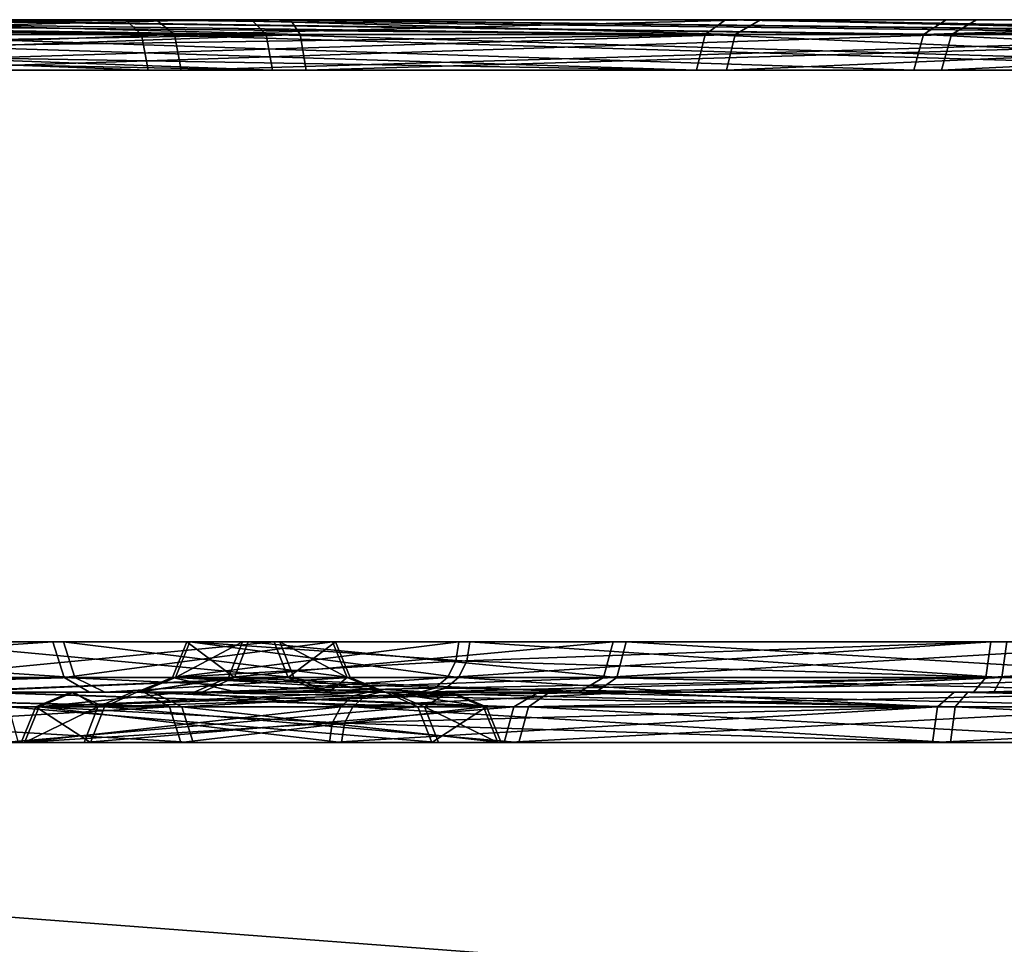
# Model space of a CAD drawing. Header units: millimetres. Extents: x -150 to 150, y -85 to 1149.
# Tile 269 of 656: x -81.187 to -80.602, y 1008.85 to 1009.4. Entities that reach past the tile are written whole.
import ezdxf

# ---------------------------------------------------------------- set-up
doc = ezdxf.new("R2010")
doc.units = ezdxf.units.MM
doc.header["$LTSCALE"] = 21.359881
for name, color, linetype in [('3257', 7, 'CONTINUOUS'), ('3258', 7, 'CONTINUOUS'), ('3259', 7, 'CONTINUOUS'), ('3260', 7, 'CONTINUOUS'), ('3261', 7, 'CONTINUOUS'), ('3262', 7, 'CONTINUOUS'), ('3263', 7, 'CONTINUOUS'), ('3264', 7, 'CONTINUOUS'), ('3273', 7, 'CONTINUOUS'), ('3274', 7, 'CONTINUOUS'), ('3275', 7, 'CONTINUOUS'), ('3276', 7, 'CONTINUOUS'), ('3298', 7, 'CONTINUOUS'), ('3299', 7, 'CONTINUOUS'), ('3300', 7, 'CONTINUOUS'), ('3301', 7, 'CONTINUOUS'), ('3302', 7, 'CONTINUOUS'), ('3303', 7, 'CONTINUOUS'), ('3304', 7, 'CONTINUOUS'), ('3305', 7, 'CONTINUOUS'), ('3314', 7, 'CONTINUOUS'), ('3315', 7, 'CONTINUOUS'), ('3316', 7, 'CONTINUOUS'), ('3317', 7, 'CONTINUOUS'), ('7892', 7, 'CONTINUOUS'), ('7893', 7, 'CONTINUOUS'), ('7896', 7, 'CONTINUOUS'), ('7897', 7, 'CONTINUOUS'), ('7908', 7, 'CONTINUOUS'), ('7909', 7, 'CONTINUOUS'), ('7933', 7, 'CONTINUOUS'), ('7934', 7, 'CONTINUOUS'), ('7937', 7, 'CONTINUOUS'), ('7938', 7, 'CONTINUOUS'), ('7949', 7, 'CONTINUOUS'), ('7950', 7, 'CONTINUOUS'), ('9023', 7, 'CONTINUOUS'), ('9025', 7, 'CONTINUOUS')]:
    doc.layers.add(name, color=color, linetype=linetype)

msp = doc.modelspace()

# ---------------------------------------------------------------- linework, layer by layer
at = {"layer": '3257', "linetype": 'CONTINUOUS'}
for points in [[(-80.99646, 1008.99121, 204.78085), (-81.00147, 1008.98148, 204.785), (-81.18651, 1008.97, 204.38645), (-80.99646, 1008.99121, 204.78085)], [(-81.17784, 1008.99121, 204.38498), (-80.99646, 1008.99121, 204.78085), (-81.18651, 1008.97, 204.38645), (-81.17784, 1008.99121, 204.38498)], [(-81.14523, 1008.97, 203.9484), (-81.17784, 1008.99121, 204.38498), (-81.18651, 1008.97, 204.38645), (-81.14523, 1008.97, 203.9484)], [(-81.13699, 1008.99121, 203.95146), (-81.17784, 1008.99121, 204.38498), (-81.14523, 1008.97, 203.9484), (-81.13699, 1008.99121, 203.95146)], [(-80.89046, 1008.97, 203.58967), (-81.13699, 1008.99121, 203.95146), (-81.14523, 1008.97, 203.9484), (-80.89046, 1008.97, 203.58967)], [(-80.88485, 1008.99121, 203.59644), (-81.13699, 1008.99121, 203.95146), (-80.89046, 1008.97, 203.58967), (-80.88485, 1008.99121, 203.59644)], [(-80.49046, 1008.97, 203.40639), (-80.88485, 1008.99121, 203.59644), (-80.89046, 1008.97, 203.58967), (-80.49046, 1008.97, 203.40639)], [(-80.48899, 1008.99121, 203.41505), (-80.88485, 1008.99121, 203.59644), (-80.49046, 1008.97, 203.40639), (-80.48899, 1008.99121, 203.41505)], [(-81.00147, 1008.98148, 204.785), (-81.00323, 1008.97, 204.78645), (-81.18651, 1008.97, 204.38645), (-81.00147, 1008.98148, 204.785)]]:
    msp.add_3dface(points, dxfattribs=at)
at = {"layer": '3258', "linetype": 'CONTINUOUS'}
for points in [[(-81.17784, 1008.99121, 204.38498), (-81.13699, 1008.99121, 203.95146), (-81.15698, 1009, 204.3811), (-81.17784, 1008.99121, 204.38498)], [(-80.98012, 1009, 204.76732), (-81.17784, 1008.99121, 204.38498), (-81.15698, 1009, 204.3811), (-80.98012, 1009, 204.76732)], [(-81.17784, 1008.99121, 204.38498), (-80.98012, 1009, 204.76732), (-80.98896, 1008.99772, 204.77464), (-81.17784, 1008.99121, 204.38498)], [(-81.15698, 1009, 204.3811), (-81.13699, 1008.99121, 203.95146), (-81.11769, 1009, 203.96042), (-81.15698, 1009, 204.3811)], [(-81.13699, 1008.99121, 203.95146), (-80.88485, 1008.99121, 203.59644), (-80.87228, 1009, 203.61357), (-81.13699, 1008.99121, 203.95146)], [(-81.11769, 1009, 203.96042), (-81.13699, 1008.99121, 203.95146), (-80.87228, 1009, 203.61357), (-81.11769, 1009, 203.96042)], [(-80.88485, 1008.99121, 203.59644), (-80.48899, 1008.99121, 203.41505), (-80.48716, 1009, 203.43626), (-80.88485, 1008.99121, 203.59644)], [(-80.87228, 1009, 203.61357), (-80.88485, 1008.99121, 203.59644), (-80.48716, 1009, 203.43626), (-80.87228, 1009, 203.61357)], [(-80.99646, 1008.99121, 204.78085), (-81.17784, 1008.99121, 204.38498), (-80.98896, 1008.99772, 204.77464), (-80.99646, 1008.99121, 204.78085)]]:
    msp.add_3dface(points, dxfattribs=at)
at = {"layer": '3259', "linetype": 'CONTINUOUS'}
for points in [[(-81.00323, 1008.97, 204.78645), (-81.00147, 1008.98148, 204.785), (-80.64144, 1008.99121, 205.03299), (-81.00323, 1008.97, 204.78645)], [(-81.00323, 1008.97, 204.78645), (-80.64144, 1008.99121, 205.03299), (-80.6445, 1008.97, 205.04122), (-81.00323, 1008.97, 204.78645)], [(-81.00147, 1008.98148, 204.785), (-80.99646, 1008.99121, 204.78085), (-80.64144, 1008.99121, 205.03299), (-81.00147, 1008.98148, 204.785)], [(-80.64144, 1008.99121, 205.03299), (-80.20791, 1008.99121, 205.07384), (-80.6445, 1008.97, 205.04122), (-80.64144, 1008.99121, 205.03299)], [(-80.6445, 1008.97, 205.04122), (-80.20791, 1008.99121, 205.07384), (-80.20645, 1008.97, 205.0825), (-80.6445, 1008.97, 205.04122)]]:
    msp.add_3dface(points, dxfattribs=at)
at = {"layer": '3260', "linetype": 'CONTINUOUS'}
for points in [[(-80.99646, 1008.99121, 204.78085), (-80.98896, 1008.99772, 204.77464), (-80.82214, 1009, 204.91378), (-80.99646, 1008.99121, 204.78085)], [(-80.64144, 1008.99121, 205.03299), (-80.99646, 1008.99121, 204.78085), (-80.82214, 1009, 204.91378), (-80.64144, 1008.99121, 205.03299)], [(-80.98896, 1008.99772, 204.77464), (-80.98012, 1009, 204.76732), (-80.82214, 1009, 204.91378), (-80.98896, 1008.99772, 204.77464)], [(-80.63148, 1009, 205.01405), (-80.64144, 1008.99121, 205.03299), (-80.82214, 1009, 204.91378), (-80.63148, 1009, 205.01405)], [(-80.20791, 1008.99121, 205.07384), (-80.64144, 1008.99121, 205.03299), (-80.63148, 1009, 205.01405), (-80.20791, 1008.99121, 205.07384)], [(-80.20974, 1009, 205.05263), (-80.20791, 1008.99121, 205.07384), (-80.63148, 1009, 205.01405), (-80.20974, 1009, 205.05263)]]:
    msp.add_3dface(points, dxfattribs=at)
at = {"layer": '3261', "linetype": 'CONTINUOUS'}
for points in [[(-81.09657, 1009.00879, 204.37121), (-81.05973, 1009.00879, 203.98017), (-81.08791, 1009.03, 204.36974), (-81.09657, 1009.00879, 204.37121)], [(-80.92795, 1009.01852, 204.72414), (-81.09657, 1009.00879, 204.37121), (-80.92619, 1009.03, 204.72269), (-80.92795, 1009.01852, 204.72414)], [(-80.92619, 1009.03, 204.72269), (-81.09657, 1009.00879, 204.37121), (-81.08791, 1009.03, 204.36974), (-80.92619, 1009.03, 204.72269)], [(-81.08791, 1009.03, 204.36974), (-81.05973, 1009.00879, 203.98017), (-81.05149, 1009.03, 203.98323), (-81.08791, 1009.03, 204.36974)], [(-81.05973, 1009.00879, 203.98017), (-80.8323, 1009.00879, 203.65993), (-81.05149, 1009.03, 203.98323), (-81.05973, 1009.00879, 203.98017)], [(-81.05149, 1009.03, 203.98323), (-80.8323, 1009.00879, 203.65993), (-80.82669, 1009.03, 203.6667), (-81.05149, 1009.03, 203.98323)], [(-80.8323, 1009.00879, 203.65993), (-80.47522, 1009.00879, 203.49632), (-80.82669, 1009.03, 203.6667), (-80.8323, 1009.00879, 203.65993)], [(-80.82669, 1009.03, 203.6667), (-80.47522, 1009.00879, 203.49632), (-80.47375, 1009.03, 203.50499), (-80.82669, 1009.03, 203.6667)], [(-80.93296, 1009.00879, 204.72829), (-81.09657, 1009.00879, 204.37121), (-80.92795, 1009.01852, 204.72414), (-80.93296, 1009.00879, 204.72829)]]:
    msp.add_3dface(points, dxfattribs=at)
at = {"layer": '3262', "linetype": 'CONTINUOUS'}
for points in [[(-81.05973, 1009.00879, 203.98017), (-81.09657, 1009.00879, 204.37121), (-81.1179, 1009, 204.37232), (-81.05973, 1009.00879, 203.98017)], [(-81.07889, 1009, 203.97083), (-81.05973, 1009.00879, 203.98017), (-81.1179, 1009, 204.37232), (-81.07889, 1009, 203.97083)], [(-81.1179, 1009, 204.37232), (-81.09657, 1009.00879, 204.37121), (-81.058, 1009, 204.56839), (-81.1179, 1009, 204.37232)], [(-81.09657, 1009.00879, 204.37121), (-80.93296, 1009.00879, 204.72829), (-81.058, 1009, 204.56839), (-81.09657, 1009.00879, 204.37121)], [(-80.8323, 1009.00879, 203.65993), (-81.05973, 1009.00879, 203.98017), (-81.07889, 1009, 203.97083), (-80.8323, 1009.00879, 203.65993)], [(-80.8448, 1009, 203.64275), (-80.8323, 1009.00879, 203.65993), (-81.07889, 1009, 203.97083), (-80.8448, 1009, 203.64275)], [(-81.058, 1009, 204.56839), (-80.93296, 1009.00879, 204.72829), (-80.94046, 1009.00228, 204.73449), (-81.058, 1009, 204.56839)], [(-80.47522, 1009.00879, 203.49632), (-80.8323, 1009.00879, 203.65993), (-80.8448, 1009, 203.64275), (-80.47522, 1009.00879, 203.49632)], [(-80.47738, 1009, 203.47517), (-80.47522, 1009.00879, 203.49632), (-80.8448, 1009, 203.64275), (-80.47738, 1009, 203.47517)], [(-80.9493, 1009, 204.74182), (-81.058, 1009, 204.56839), (-80.94046, 1009.00228, 204.73449), (-80.9493, 1009, 204.74182)]]:
    msp.add_3dface(points, dxfattribs=at)
at = {"layer": '3263', "linetype": 'CONTINUOUS'}
for points in [[(-80.93296, 1009.00879, 204.72829), (-80.92795, 1009.01852, 204.72414), (-80.60967, 1009.03, 204.94748), (-80.93296, 1009.00879, 204.72829)], [(-80.61273, 1009.00879, 204.95572), (-80.93296, 1009.00879, 204.72829), (-80.60967, 1009.03, 204.94748), (-80.61273, 1009.00879, 204.95572)], [(-80.92795, 1009.01852, 204.72414), (-80.92619, 1009.03, 204.72269), (-80.60967, 1009.03, 204.94748), (-80.92795, 1009.01852, 204.72414)], [(-80.22169, 1009.00879, 204.99257), (-80.61273, 1009.00879, 204.95572), (-80.22315, 1009.03, 204.9839), (-80.22169, 1009.00879, 204.99257)], [(-80.22315, 1009.03, 204.9839), (-80.61273, 1009.00879, 204.95572), (-80.60967, 1009.03, 204.94748), (-80.22315, 1009.03, 204.9839)]]:
    msp.add_3dface(points, dxfattribs=at)
at = {"layer": '3264', "linetype": 'CONTINUOUS'}
for points in [[(-80.9493, 1009, 204.74182), (-80.94046, 1009.00228, 204.73449), (-80.61273, 1009.00879, 204.95572), (-80.9493, 1009, 204.74182)], [(-80.9493, 1009, 204.74182), (-80.61273, 1009.00879, 204.95572), (-80.61997, 1009, 204.97566), (-80.9493, 1009, 204.74182)], [(-80.94046, 1009.00228, 204.73449), (-80.93296, 1009.00879, 204.72829), (-80.61273, 1009.00879, 204.95572), (-80.94046, 1009.00228, 204.73449)], [(-80.61273, 1009.00879, 204.95572), (-80.22169, 1009.00879, 204.99257), (-80.61997, 1009, 204.97566), (-80.61273, 1009.00879, 204.95572)], [(-80.61997, 1009, 204.97566), (-80.22169, 1009.00879, 204.99257), (-80.21952, 1009, 205.01371), (-80.61997, 1009, 204.97566)]]:
    msp.add_3dface(points, dxfattribs=at)
at = {"layer": '3273', "linetype": 'CONTINUOUS'}
for points in [[(-81.664, 1009.39121, 203.23405), (-81.09533, 1009.39121, 202.76331), (-81.65703, 1009.37, 203.2394), (-81.664, 1009.39121, 203.23405)], [(-81.65703, 1009.37, 203.2394), (-81.09533, 1009.39121, 202.76331), (-81.09137, 1009.37, 202.77116), (-81.65703, 1009.37, 203.2394)], [(-81.09533, 1009.39121, 202.76331), (-80.37872, 1009.39121, 202.58593), (-81.09137, 1009.37, 202.77116), (-81.09533, 1009.39121, 202.76331)], [(-81.09137, 1009.37, 202.77116), (-80.37872, 1009.39121, 202.58593), (-80.37856, 1009.37, 202.59472), (-81.09137, 1009.37, 202.77116)]]:
    msp.add_3dface(points, dxfattribs=at)
at = {"layer": '3274', "linetype": 'CONTINUOUS'}
for points in [[(-81.1062, 1009.4, 202.74504), (-81.664, 1009.39121, 203.23405), (-81.68115, 1009.4, 203.22155), (-81.1062, 1009.4, 202.74504)], [(-81.09533, 1009.39121, 202.76331), (-81.664, 1009.39121, 203.23405), (-81.1062, 1009.4, 202.74504), (-81.09533, 1009.39121, 202.76331)], [(-80.75283, 1009.4, 202.61384), (-81.09533, 1009.39121, 202.76331), (-81.1062, 1009.4, 202.74504), (-80.75283, 1009.4, 202.61384)], [(-80.37872, 1009.39121, 202.58593), (-81.09533, 1009.39121, 202.76331), (-80.75283, 1009.4, 202.61384), (-80.37872, 1009.39121, 202.58593)], [(-80.37838, 1009.4, 202.56471), (-80.37872, 1009.39121, 202.58593), (-80.75283, 1009.4, 202.61384), (-80.37838, 1009.4, 202.56471)]]:
    msp.add_3dface(points, dxfattribs=at)
at = {"layer": '3275', "linetype": 'CONTINUOUS'}
for points in [[(-81.62625, 1009.39121, 205.30218), (-81.62124, 1009.38148, 205.29803), (-81.03711, 1009.37, 205.74386), (-81.62625, 1009.39121, 205.30218)], [(-81.04078, 1009.39121, 205.75185), (-81.62625, 1009.39121, 205.30218), (-81.03711, 1009.37, 205.74386), (-81.04078, 1009.39121, 205.75185)], [(-80.31818, 1009.39121, 205.90296), (-81.04078, 1009.39121, 205.75185), (-80.31834, 1009.37, 205.89417), (-80.31818, 1009.39121, 205.90296)], [(-80.31834, 1009.37, 205.89417), (-81.04078, 1009.39121, 205.75185), (-81.03711, 1009.37, 205.74386), (-80.31834, 1009.37, 205.89417)], [(-81.62124, 1009.38148, 205.29803), (-81.61948, 1009.37, 205.29658), (-81.03711, 1009.37, 205.74386), (-81.62124, 1009.38148, 205.29803)]]:
    msp.add_3dface(points, dxfattribs=at)
at = {"layer": '3276', "linetype": 'CONTINUOUS'}
for points in [[(-81.64259, 1009.4, 205.3157), (-81.63375, 1009.39772, 205.30838), (-81.04078, 1009.39121, 205.75185), (-81.64259, 1009.4, 205.3157)], [(-81.64259, 1009.4, 205.3157), (-81.04078, 1009.39121, 205.75185), (-81.04962, 1009.4, 205.77113), (-81.64259, 1009.4, 205.3157)], [(-81.63375, 1009.39772, 205.30838), (-81.62625, 1009.39121, 205.30218), (-81.04078, 1009.39121, 205.75185), (-81.63375, 1009.39772, 205.30838)], [(-81.04078, 1009.39121, 205.75185), (-80.31818, 1009.39121, 205.90296), (-81.04962, 1009.4, 205.77113), (-81.04078, 1009.39121, 205.75185)], [(-81.04962, 1009.4, 205.77113), (-80.31818, 1009.39121, 205.90296), (-80.31852, 1009.4, 205.92418), (-81.04962, 1009.4, 205.77113)]]:
    msp.add_3dface(points, dxfattribs=at)
at = {"layer": '3298', "linetype": 'CONTINUOUS'}
for points in [[(-81.17589, 1008.99121, 395.60395), (-81.14084, 1008.99121, 396.03798), (-81.18453, 1008.97, 395.60236), (-81.17589, 1008.99121, 395.60395)], [(-81.18453, 1008.97, 395.60236), (-81.14084, 1008.99121, 396.03798), (-81.14911, 1008.97, 396.04093), (-81.18453, 1008.97, 395.60236)], [(-80.99592, 1008.97, 395.20485), (-81.17589, 1008.99121, 395.60395), (-81.18453, 1008.97, 395.60236), (-80.99592, 1008.97, 395.20485)], [(-80.98923, 1008.99121, 395.21054), (-81.17589, 1008.99121, 395.60395), (-80.99418, 1008.98148, 395.20633), (-80.98923, 1008.99121, 395.21054)], [(-80.99418, 1008.98148, 395.20633), (-81.17589, 1008.99121, 395.60395), (-80.99592, 1008.97, 395.20485), (-80.99418, 1008.98148, 395.20633)], [(-81.14084, 1008.99121, 396.03798), (-80.89347, 1008.99121, 396.39633), (-81.14911, 1008.97, 396.04093), (-81.14084, 1008.99121, 396.03798)], [(-81.14911, 1008.97, 396.04093), (-80.89347, 1008.99121, 396.39633), (-80.89916, 1008.97, 396.40303), (-81.14911, 1008.97, 396.04093)], [(-80.89347, 1008.99121, 396.39633), (-80.50006, 1008.99121, 396.58299), (-80.89916, 1008.97, 396.40303), (-80.89347, 1008.99121, 396.39633)], [(-80.89916, 1008.97, 396.40303), (-80.50006, 1008.99121, 396.58299), (-80.50164, 1008.97, 396.59164), (-80.89916, 1008.97, 396.40303)]]:
    msp.add_3dface(points, dxfattribs=at)
at = {"layer": '3299', "linetype": 'CONTINUOUS'}
for points in [[(-81.14084, 1008.99121, 396.03798), (-81.17589, 1008.99121, 395.60395), (-81.15551, 1009, 395.61047), (-81.14084, 1008.99121, 396.03798)], [(-81.17589, 1008.99121, 395.60395), (-80.98923, 1008.99121, 395.21054), (-81.08988, 1009, 395.40529), (-81.17589, 1008.99121, 395.60395)], [(-81.15551, 1009, 395.61047), (-81.17589, 1008.99121, 395.60395), (-81.08988, 1009, 395.40529), (-81.15551, 1009, 395.61047)], [(-81.12027, 1009, 396.0325), (-81.14084, 1008.99121, 396.03798), (-81.15551, 1009, 395.61047), (-81.12027, 1009, 396.0325)], [(-80.89347, 1008.99121, 396.39633), (-81.14084, 1008.99121, 396.03798), (-81.12027, 1009, 396.0325), (-80.89347, 1008.99121, 396.39633)], [(-80.87878, 1009, 396.38098), (-80.89347, 1008.99121, 396.39633), (-81.12027, 1009, 396.0325), (-80.87878, 1009, 396.38098)], [(-81.08988, 1009, 395.40529), (-80.98923, 1008.99121, 395.21054), (-80.98182, 1008.99772, 395.21685), (-81.08988, 1009, 395.40529)], [(-80.97307, 1009, 395.22428), (-81.08988, 1009, 395.40529), (-80.98182, 1008.99772, 395.21685), (-80.97307, 1009, 395.22428)], [(-80.50006, 1008.99121, 396.58299), (-80.89347, 1008.99121, 396.39633), (-80.87878, 1009, 396.38098), (-80.50006, 1008.99121, 396.58299)], [(-80.49458, 1009, 396.56243), (-80.50006, 1008.99121, 396.58299), (-80.87878, 1009, 396.38098), (-80.49458, 1009, 396.56243)]]:
    msp.add_3dface(points, dxfattribs=at)
at = {"layer": '3300', "linetype": 'CONTINUOUS'}
for points in [[(-80.98923, 1008.99121, 395.21054), (-80.99418, 1008.98148, 395.20633), (-80.63382, 1008.97, 394.95489), (-80.98923, 1008.99121, 395.21054)], [(-80.63087, 1008.99121, 394.96317), (-80.98923, 1008.99121, 395.21054), (-80.63382, 1008.97, 394.95489), (-80.63087, 1008.99121, 394.96317)], [(-80.19526, 1008.97, 394.91947), (-80.63087, 1008.99121, 394.96317), (-80.63382, 1008.97, 394.95489), (-80.19526, 1008.97, 394.91947)], [(-80.19684, 1008.99121, 394.92812), (-80.63087, 1008.99121, 394.96317), (-80.19526, 1008.97, 394.91947), (-80.19684, 1008.99121, 394.92812)], [(-80.99418, 1008.98148, 395.20633), (-80.99592, 1008.97, 395.20485), (-80.63382, 1008.97, 394.95489), (-80.99418, 1008.98148, 395.20633)]]:
    msp.add_3dface(points, dxfattribs=at)
at = {"layer": '3301', "linetype": 'CONTINUOUS'}
for points in [[(-80.97307, 1009, 395.22428), (-80.98182, 1008.99772, 395.21685), (-80.63087, 1008.99121, 394.96317), (-80.97307, 1009, 395.22428)], [(-80.97307, 1009, 395.22428), (-80.63087, 1008.99121, 394.96317), (-80.62343, 1009, 394.98304), (-80.97307, 1009, 395.22428)], [(-80.63087, 1008.99121, 394.96317), (-80.19684, 1008.99121, 394.92812), (-80.62343, 1009, 394.98304), (-80.63087, 1008.99121, 394.96317)], [(-80.62343, 1009, 394.98304), (-80.19684, 1008.99121, 394.92812), (-80.20232, 1009, 394.94868), (-80.62343, 1009, 394.98304)], [(-80.98182, 1008.99772, 395.21685), (-80.98923, 1008.99121, 395.21054), (-80.63087, 1008.99121, 394.96317), (-80.98182, 1008.99772, 395.21685)]]:
    msp.add_3dface(points, dxfattribs=at)
at = {"layer": '3302', "linetype": 'CONTINUOUS'}
for points in [[(-81.09481, 1009.00879, 395.6188), (-80.92644, 1009.00879, 395.26394), (-81.08617, 1009.03, 395.62039), (-81.09481, 1009.00879, 395.6188)], [(-81.0632, 1009.00879, 396.01031), (-81.09481, 1009.00879, 395.6188), (-81.05492, 1009.03, 396.00736), (-81.0632, 1009.00879, 396.01031)], [(-81.05492, 1009.03, 396.00736), (-81.09481, 1009.00879, 395.6188), (-81.08617, 1009.03, 395.62039), (-81.05492, 1009.03, 396.00736)], [(-80.92149, 1009.01852, 395.26816), (-80.91975, 1009.03, 395.26964), (-81.08617, 1009.03, 395.62039), (-80.92149, 1009.01852, 395.26816)], [(-80.92644, 1009.00879, 395.26394), (-80.92149, 1009.01852, 395.26816), (-81.08617, 1009.03, 395.62039), (-80.92644, 1009.00879, 395.26394)], [(-80.84006, 1009.00879, 396.33355), (-81.0632, 1009.00879, 396.01031), (-80.83437, 1009.03, 396.32685), (-80.84006, 1009.00879, 396.33355)], [(-80.83437, 1009.03, 396.32685), (-81.0632, 1009.00879, 396.01031), (-81.05492, 1009.03, 396.00736), (-80.83437, 1009.03, 396.32685)], [(-80.4852, 1009.00879, 396.50192), (-80.84006, 1009.00879, 396.33355), (-80.48362, 1009.03, 396.49327), (-80.4852, 1009.00879, 396.50192)], [(-80.48362, 1009.03, 396.49327), (-80.84006, 1009.00879, 396.33355), (-80.83437, 1009.03, 396.32685), (-80.48362, 1009.03, 396.49327)]]:
    msp.add_3dface(points, dxfattribs=at)
at = {"layer": '3303', "linetype": 'CONTINUOUS'}
for points in [[(-81.09481, 1009.00879, 395.6188), (-81.0632, 1009.00879, 396.01031), (-81.11571, 1009, 395.61514), (-81.09481, 1009.00879, 395.6188)], [(-80.9426, 1009, 395.2502), (-81.09481, 1009.00879, 395.6188), (-81.11571, 1009, 395.61514), (-80.9426, 1009, 395.2502)], [(-81.11571, 1009, 395.61514), (-81.0632, 1009.00879, 396.01031), (-81.08365, 1009, 396.01611), (-81.11571, 1009, 395.61514)], [(-80.92644, 1009.00879, 395.26394), (-81.09481, 1009.00879, 395.6188), (-80.93386, 1009.00228, 395.25764), (-80.92644, 1009.00879, 395.26394)], [(-81.09481, 1009.00879, 395.6188), (-80.9426, 1009, 395.2502), (-80.93386, 1009.00228, 395.25764), (-81.09481, 1009.00879, 395.6188)], [(-81.08365, 1009, 396.01611), (-81.0632, 1009.00879, 396.01031), (-80.85482, 1009, 396.34885), (-81.08365, 1009, 396.01611)], [(-81.0632, 1009.00879, 396.01031), (-80.84006, 1009.00879, 396.33355), (-80.85482, 1009, 396.34885), (-81.0632, 1009.00879, 396.01031)], [(-80.85482, 1009, 396.34885), (-80.84006, 1009.00879, 396.33355), (-80.49107, 1009, 396.52241), (-80.85482, 1009, 396.34885)], [(-80.84006, 1009.00879, 396.33355), (-80.4852, 1009.00879, 396.50192), (-80.49107, 1009, 396.52241), (-80.84006, 1009.00879, 396.33355)]]:
    msp.add_3dface(points, dxfattribs=at)
at = {"layer": '3304', "linetype": 'CONTINUOUS'}
for points in [[(-80.91975, 1009.03, 395.26964), (-80.92149, 1009.01852, 395.26816), (-80.6032, 1009.00879, 395.04081), (-80.91975, 1009.03, 395.26964)], [(-80.91975, 1009.03, 395.26964), (-80.6032, 1009.00879, 395.04081), (-80.60025, 1009.03, 395.04909), (-80.91975, 1009.03, 395.26964)], [(-80.6032, 1009.00879, 395.04081), (-80.2117, 1009.00879, 395.00919), (-80.60025, 1009.03, 395.04909), (-80.6032, 1009.00879, 395.04081)], [(-80.92149, 1009.01852, 395.26816), (-80.92644, 1009.00879, 395.26394), (-80.6032, 1009.00879, 395.04081), (-80.92149, 1009.01852, 395.26816)]]:
    msp.add_3dface(points, dxfattribs=at)
at = {"layer": '3305', "linetype": 'CONTINUOUS'}
for points in [[(-80.92644, 1009.00879, 395.26394), (-80.93386, 1009.00228, 395.25764), (-80.79069, 1009, 395.11304), (-80.92644, 1009.00879, 395.26394)], [(-80.6032, 1009.00879, 395.04081), (-80.92644, 1009.00879, 395.26394), (-80.79069, 1009, 395.11304), (-80.6032, 1009.00879, 395.04081)], [(-80.608, 1009, 395.02001), (-80.6032, 1009.00879, 395.04081), (-80.79069, 1009, 395.11304), (-80.608, 1009, 395.02001)], [(-80.2117, 1009.00879, 395.00919), (-80.6032, 1009.00879, 395.04081), (-80.608, 1009, 395.02001), (-80.2117, 1009.00879, 395.00919)], [(-80.20584, 1009, 394.9887), (-80.2117, 1009.00879, 395.00919), (-80.608, 1009, 395.02001), (-80.20584, 1009, 394.9887)], [(-80.93386, 1009.00228, 395.25764), (-80.9426, 1009, 395.2502), (-80.79069, 1009, 395.11304), (-80.93386, 1009.00228, 395.25764)]]:
    msp.add_3dface(points, dxfattribs=at)
at = {"layer": '3314', "linetype": 'CONTINUOUS'}
for points in [[(-81.11505, 1009.39121, 397.22657), (-81.67739, 1009.39121, 396.74828), (-81.11099, 1009.37, 397.21878), (-81.11505, 1009.39121, 397.22657)], [(-81.11099, 1009.37, 397.21878), (-81.67739, 1009.39121, 396.74828), (-81.67035, 1009.37, 396.74302), (-81.11099, 1009.37, 397.21878)], [(-80.40089, 1009.39121, 397.41351), (-81.11505, 1009.39121, 397.22657), (-80.40061, 1009.37, 397.40473), (-80.40089, 1009.39121, 397.41351)], [(-80.40061, 1009.37, 397.40473), (-81.11505, 1009.39121, 397.22657), (-81.11099, 1009.37, 397.21878), (-80.40061, 1009.37, 397.40473)]]:
    msp.add_3dface(points, dxfattribs=at)
at = {"layer": '3315', "linetype": 'CONTINUOUS'}
for points in [[(-81.67739, 1009.39121, 396.74828), (-81.11505, 1009.39121, 397.22657), (-81.6935, 1009.4, 396.76216), (-81.67739, 1009.39121, 396.74828)], [(-81.6935, 1009.4, 396.76216), (-81.11505, 1009.39121, 397.22657), (-81.12439, 1009.4, 397.24563), (-81.6935, 1009.4, 396.76216)], [(-81.11505, 1009.39121, 397.22657), (-80.40089, 1009.39121, 397.41351), (-81.12439, 1009.4, 397.24563), (-81.11505, 1009.39121, 397.22657)], [(-81.12439, 1009.4, 397.24563), (-80.40089, 1009.39121, 397.41351), (-80.4026, 1009.4, 397.43468), (-81.12439, 1009.4, 397.24563)]]:
    msp.add_3dface(points, dxfattribs=at)
at = {"layer": '3316', "linetype": 'CONTINUOUS'}
for points in [[(-81.60705, 1009.38148, 394.68505), (-81.612, 1009.39121, 394.68084), (-81.02057, 1009.39121, 394.23904), (-81.60705, 1009.38148, 394.68505)], [(-81.60531, 1009.37, 394.68653), (-81.60705, 1009.38148, 394.68505), (-81.02057, 1009.39121, 394.23904), (-81.60531, 1009.37, 394.68653)], [(-81.60531, 1009.37, 394.68653), (-81.02057, 1009.39121, 394.23904), (-81.01701, 1009.37, 394.24707), (-81.60531, 1009.37, 394.68653)], [(-81.02057, 1009.39121, 394.23904), (-80.29602, 1009.39121, 394.0976), (-81.01701, 1009.37, 394.24707), (-81.02057, 1009.39121, 394.23904)], [(-81.01701, 1009.37, 394.24707), (-80.29602, 1009.39121, 394.0976), (-80.2963, 1009.37, 394.10638), (-81.01701, 1009.37, 394.24707)]]:
    msp.add_3dface(points, dxfattribs=at)
at = {"layer": '3317', "linetype": 'CONTINUOUS'}
for points in [[(-81.02057, 1009.39121, 394.23904), (-81.612, 1009.39121, 394.68084), (-81.35245, 1009.4, 394.40856), (-81.02057, 1009.39121, 394.23904)], [(-81.02627, 1009.4, 394.21836), (-81.02057, 1009.39121, 394.23904), (-81.35245, 1009.4, 394.40856), (-81.02627, 1009.4, 394.21836)], [(-80.29602, 1009.39121, 394.0976), (-81.02057, 1009.39121, 394.23904), (-81.02627, 1009.4, 394.21836), (-80.29602, 1009.39121, 394.0976)], [(-80.29431, 1009.4, 394.07643), (-80.29602, 1009.39121, 394.0976), (-81.02627, 1009.4, 394.21836), (-80.29431, 1009.4, 394.07643)]]:
    msp.add_3dface(points, dxfattribs=at)
at = {"layer": '7892', "linetype": 'CONTINUOUS'}
for points in [[(-81.45662, 1008.99121, 286.37959), (-81.09826, 1008.99121, 286.13222), (-81.45367, 1008.97, 286.38786), (-81.45662, 1008.99121, 286.37959)], [(-81.45367, 1008.97, 286.38786), (-81.09826, 1008.99121, 286.13222), (-81.09157, 1008.97, 286.13791), (-81.45367, 1008.97, 286.38786)], [(-80.94666, 1008.99121, 285.30478), (-81.19403, 1008.99121, 284.94642), (-80.93838, 1008.97, 285.30183), (-80.94666, 1008.99121, 285.30478)], [(-80.93838, 1008.97, 285.30183), (-81.19403, 1008.99121, 284.94642), (-81.18834, 1008.97, 284.93973), (-80.93838, 1008.97, 285.30183)], [(-81.09826, 1008.99121, 286.13222), (-80.9116, 1008.99121, 285.73881), (-81.09157, 1008.97, 286.13791), (-81.09826, 1008.99121, 286.13222)], [(-81.09157, 1008.97, 286.13791), (-80.9116, 1008.99121, 285.73881), (-80.90296, 1008.97, 285.74039), (-81.09157, 1008.97, 286.13791)], [(-80.9116, 1008.99121, 285.73881), (-80.94666, 1008.99121, 285.30478), (-80.90296, 1008.97, 285.74039), (-80.9116, 1008.99121, 285.73881)], [(-80.90296, 1008.97, 285.74039), (-80.94666, 1008.99121, 285.30478), (-80.93838, 1008.97, 285.30183), (-80.90296, 1008.97, 285.74039)]]:
    msp.add_3dface(points, dxfattribs=at)
at = {"layer": '7893', "linetype": 'CONTINUOUS'}
for points in [[(-81.09826, 1008.99121, 286.13222), (-81.45662, 1008.99121, 286.37959), (-81.46116, 1009, 286.35868), (-81.09826, 1008.99121, 286.13222)], [(-81.11329, 1009, 286.11714), (-81.09826, 1008.99121, 286.13222), (-81.46116, 1009, 286.35868), (-81.11329, 1009, 286.11714)], [(-81.19403, 1008.99121, 284.94642), (-80.94666, 1008.99121, 285.30478), (-81.20751, 1009, 284.9628), (-81.19403, 1008.99121, 284.94642)], [(-81.20751, 1009, 284.9628), (-80.94666, 1008.99121, 285.30478), (-80.9672, 1009, 285.31032), (-81.20751, 1009, 284.9628)], [(-80.9116, 1008.99121, 285.73881), (-81.09826, 1008.99121, 286.13222), (-81.11329, 1009, 286.11714), (-80.9116, 1008.99121, 285.73881)], [(-80.93225, 1009, 285.73376), (-80.9116, 1008.99121, 285.73881), (-81.11329, 1009, 286.11714), (-80.93225, 1009, 285.73376)], [(-80.9672, 1009, 285.31032), (-80.94666, 1008.99121, 285.30478), (-80.93225, 1009, 285.73376), (-80.9672, 1009, 285.31032)], [(-80.94666, 1008.99121, 285.30478), (-80.9116, 1008.99121, 285.73881), (-80.93225, 1009, 285.73376), (-80.94666, 1008.99121, 285.30478)]]:
    msp.add_3dface(points, dxfattribs=at)
at = {"layer": '7896', "linetype": 'CONTINUOUS'}
for points in [[(-81.16774, 1009.03, 286.07312), (-81.48429, 1009.00879, 286.30195), (-81.48724, 1009.03, 286.29367), (-81.16774, 1009.03, 286.07312)], [(-81.16105, 1009.00879, 286.07881), (-81.48429, 1009.00879, 286.30195), (-81.16774, 1009.03, 286.07312), (-81.16105, 1009.00879, 286.07881)], [(-81.24743, 1009.00879, 285.00921), (-81.0243, 1009.00879, 285.33245), (-81.25312, 1009.03, 285.0159), (-81.24743, 1009.00879, 285.00921)], [(-81.25312, 1009.03, 285.0159), (-81.0243, 1009.00879, 285.33245), (-81.03258, 1009.03, 285.3354), (-81.25312, 1009.03, 285.0159)], [(-81.00132, 1009.03, 285.72237), (-81.16105, 1009.00879, 286.07881), (-81.16774, 1009.03, 286.07312), (-81.00132, 1009.03, 285.72237)], [(-80.99268, 1009.00879, 285.72395), (-81.16105, 1009.00879, 286.07881), (-81.00132, 1009.03, 285.72237), (-80.99268, 1009.00879, 285.72395)], [(-81.0243, 1009.00879, 285.33245), (-80.99268, 1009.00879, 285.72395), (-81.03258, 1009.03, 285.3354), (-81.0243, 1009.00879, 285.33245)], [(-81.03258, 1009.03, 285.3354), (-80.99268, 1009.00879, 285.72395), (-81.00132, 1009.03, 285.72237), (-81.03258, 1009.03, 285.3354)]]:
    msp.add_3dface(points, dxfattribs=at)
at = {"layer": '7897', "linetype": 'CONTINUOUS'}
for points in [[(-81.48429, 1009.00879, 286.30195), (-81.16105, 1009.00879, 286.07881), (-81.47702, 1009, 286.32187), (-81.48429, 1009.00879, 286.30195)], [(-81.47702, 1009, 286.32187), (-81.16105, 1009.00879, 286.07881), (-81.1458, 1009, 286.09362), (-81.47702, 1009, 286.32187)], [(-81.0243, 1009.00879, 285.33245), (-81.24743, 1009.00879, 285.00921), (-81.23181, 1009, 284.99465), (-81.0243, 1009.00879, 285.33245)], [(-81.00362, 1009, 285.32728), (-81.0243, 1009.00879, 285.33245), (-81.23181, 1009, 284.99465), (-81.00362, 1009, 285.32728)], [(-81.16105, 1009.00879, 286.07881), (-80.99268, 1009.00879, 285.72395), (-80.97206, 1009, 285.72908), (-81.16105, 1009.00879, 286.07881)], [(-81.1458, 1009, 286.09362), (-81.16105, 1009.00879, 286.07881), (-80.97206, 1009, 285.72908), (-81.1458, 1009, 286.09362)], [(-80.99268, 1009.00879, 285.72395), (-81.0243, 1009.00879, 285.33245), (-81.00362, 1009, 285.32728), (-80.99268, 1009.00879, 285.72395)], [(-80.97206, 1009, 285.72908), (-80.99268, 1009.00879, 285.72395), (-81.00362, 1009, 285.32728), (-80.97206, 1009, 285.72908)]]:
    msp.add_3dface(points, dxfattribs=at)
at = {"layer": '7908', "linetype": 'CONTINUOUS'}
for points in [[(-81.44167, 1009.37, 283.96422), (-81.44126, 1009.38148, 283.96197), (-80.76176, 1009.39121, 284.24687), (-81.44167, 1009.37, 283.96422)], [(-81.44167, 1009.37, 283.96422), (-80.76176, 1009.39121, 284.24687), (-80.76694, 1009.37, 284.25397), (-81.44167, 1009.37, 283.96422)], [(-81.44126, 1009.38148, 283.96197), (-81.44009, 1009.39121, 283.95558), (-80.76176, 1009.39121, 284.24687), (-81.44126, 1009.38148, 283.96197)], [(-80.65555, 1009.37, 286.83161), (-81.30046, 1009.39121, 287.18696), (-81.30278, 1009.37, 287.17848), (-80.65555, 1009.37, 286.83161)], [(-80.64978, 1009.39121, 286.83823), (-81.30046, 1009.39121, 287.18696), (-80.65555, 1009.37, 286.83161), (-80.64978, 1009.39121, 286.83823)], [(-80.76176, 1009.39121, 284.24687), (-80.27699, 1009.39121, 284.80363), (-80.76694, 1009.37, 284.25397), (-80.76176, 1009.39121, 284.24687)], [(-80.76694, 1009.37, 284.25397), (-80.27699, 1009.39121, 284.80363), (-80.28474, 1009.37, 284.80778), (-80.76694, 1009.37, 284.25397)], [(-80.22292, 1009.37, 286.23826), (-80.64978, 1009.39121, 286.83823), (-80.65555, 1009.37, 286.83161), (-80.22292, 1009.37, 286.23826)], [(-80.21485, 1009.39121, 286.24173), (-80.64978, 1009.39121, 286.83823), (-80.22292, 1009.37, 286.23826), (-80.21485, 1009.39121, 286.24173)]]:
    msp.add_3dface(points, dxfattribs=at)
at = {"layer": '7909', "linetype": 'CONTINUOUS'}
for points in [[(-81.44009, 1009.39121, 283.95558), (-81.43834, 1009.39772, 283.946), (-81.07452, 1009.4, 284.04422), (-81.44009, 1009.39121, 283.95558)], [(-80.76176, 1009.39121, 284.24687), (-81.44009, 1009.39121, 283.95558), (-81.07452, 1009.4, 284.04422), (-80.76176, 1009.39121, 284.24687)], [(-81.43834, 1009.39772, 283.946), (-81.43627, 1009.4, 283.93471), (-81.07452, 1009.4, 284.04422), (-81.43834, 1009.39772, 283.946)], [(-81.30046, 1009.39121, 287.18696), (-80.64978, 1009.39121, 286.83823), (-81.29483, 1009.4, 287.20741), (-81.30046, 1009.39121, 287.18696)], [(-81.29483, 1009.4, 287.20741), (-80.64978, 1009.39121, 286.83823), (-80.6364, 1009.4, 286.85471), (-81.29483, 1009.4, 287.20741)], [(-80.74671, 1009.4, 284.23159), (-80.76176, 1009.39121, 284.24687), (-81.07452, 1009.4, 284.04422), (-80.74671, 1009.4, 284.23159)], [(-80.27699, 1009.39121, 284.80363), (-80.76176, 1009.39121, 284.24687), (-80.74671, 1009.4, 284.23159), (-80.27699, 1009.39121, 284.80363)], [(-80.2578, 1009.4, 284.79453), (-80.27699, 1009.39121, 284.80363), (-80.74671, 1009.4, 284.23159), (-80.2578, 1009.4, 284.79453)], [(-80.64978, 1009.39121, 286.83823), (-80.21485, 1009.39121, 286.24173), (-80.38114, 1009.4, 286.57639), (-80.64978, 1009.39121, 286.83823)], [(-80.6364, 1009.4, 286.85471), (-80.64978, 1009.39121, 286.83823), (-80.38114, 1009.4, 286.57639), (-80.6364, 1009.4, 286.85471)]]:
    msp.add_3dface(points, dxfattribs=at)
at = {"layer": '7933', "linetype": 'CONTINUOUS'}
for points in [[(-81.09104, 1008.99121, 313.8764), (-81.44606, 1008.99121, 313.62426), (-81.08427, 1008.97, 313.87079), (-81.09104, 1008.99121, 313.8764)], [(-81.08427, 1008.97, 313.87079), (-81.44606, 1008.99121, 313.62426), (-81.443, 1008.97, 313.61602), (-81.08427, 1008.97, 313.87079)], [(-81.20264, 1008.99121, 315.0608), (-80.9505, 1008.99121, 314.70579), (-81.19704, 1008.97, 315.06757), (-81.20264, 1008.99121, 315.0608)], [(-81.19704, 1008.97, 315.06757), (-80.9505, 1008.99121, 314.70579), (-80.94227, 1008.97, 314.70885), (-81.19704, 1008.97, 315.06757)], [(-80.90965, 1008.99121, 314.27226), (-81.09104, 1008.99121, 313.8764), (-80.90099, 1008.97, 314.27079), (-80.90965, 1008.99121, 314.27226)], [(-80.90099, 1008.97, 314.27079), (-81.09104, 1008.99121, 313.8764), (-81.08427, 1008.97, 313.87079), (-80.90099, 1008.97, 314.27079)], [(-80.9505, 1008.99121, 314.70579), (-80.90965, 1008.99121, 314.27226), (-80.94227, 1008.97, 314.70885), (-80.9505, 1008.99121, 314.70579)], [(-80.94227, 1008.97, 314.70885), (-80.90965, 1008.99121, 314.27226), (-80.90099, 1008.97, 314.27079), (-80.94227, 1008.97, 314.70885)]]:
    msp.add_3dface(points, dxfattribs=at)
at = {"layer": '7934', "linetype": 'CONTINUOUS'}
for points in [[(-81.44606, 1008.99121, 313.62426), (-81.09104, 1008.99121, 313.8764), (-81.45313, 1009, 313.64426), (-81.44606, 1008.99121, 313.62426)], [(-81.45313, 1009, 313.64426), (-81.09104, 1008.99121, 313.8764), (-81.10845, 1009, 313.88863), (-81.45313, 1009, 313.64426)], [(-80.9505, 1008.99121, 314.70579), (-81.20264, 1008.99121, 315.0608), (-81.21406, 1009, 315.04271), (-80.9505, 1008.99121, 314.70579)], [(-80.96978, 1009, 314.69676), (-80.9505, 1008.99121, 314.70579), (-81.21406, 1009, 315.04271), (-80.96978, 1009, 314.69676)], [(-81.10845, 1009, 313.88863), (-81.09104, 1008.99121, 313.8764), (-80.93078, 1009, 314.27458), (-81.10845, 1009, 313.88863)], [(-81.09104, 1008.99121, 313.8764), (-80.90965, 1008.99121, 314.27226), (-80.93078, 1009, 314.27458), (-81.09104, 1008.99121, 313.8764)], [(-80.90965, 1008.99121, 314.27226), (-80.9505, 1008.99121, 314.70579), (-80.96978, 1009, 314.69676), (-80.90965, 1008.99121, 314.27226)], [(-80.93078, 1009, 314.27458), (-80.90965, 1008.99121, 314.27226), (-80.96978, 1009, 314.69676), (-80.93078, 1009, 314.27458)]]:
    msp.add_3dface(points, dxfattribs=at)
at = {"layer": '7937', "linetype": 'CONTINUOUS'}
for points in [[(-81.47476, 1009.00879, 313.70152), (-81.15453, 1009.00879, 313.92895), (-81.47783, 1009.03, 313.70976), (-81.47476, 1009.00879, 313.70152)], [(-81.47783, 1009.03, 313.70976), (-81.15453, 1009.00879, 313.92895), (-81.1613, 1009.03, 313.93456), (-81.47783, 1009.03, 313.70976)], [(-81.036, 1009.03, 314.67402), (-81.2552, 1009.00879, 314.99731), (-81.2608, 1009.03, 314.99054), (-81.036, 1009.03, 314.67402)], [(-81.02777, 1009.00879, 314.67708), (-81.2552, 1009.00879, 314.99731), (-81.036, 1009.03, 314.67402), (-81.02777, 1009.00879, 314.67708)], [(-81.15453, 1009.00879, 313.92895), (-80.99092, 1009.00879, 314.28603), (-81.1613, 1009.03, 313.93456), (-81.15453, 1009.00879, 313.92895)], [(-81.1613, 1009.03, 313.93456), (-80.99092, 1009.00879, 314.28603), (-80.99958, 1009.03, 314.2875), (-81.1613, 1009.03, 313.93456)], [(-80.99958, 1009.03, 314.2875), (-81.02777, 1009.00879, 314.67708), (-81.036, 1009.03, 314.67402), (-80.99958, 1009.03, 314.2875)], [(-80.99092, 1009.00879, 314.28603), (-81.02777, 1009.00879, 314.67708), (-80.99958, 1009.03, 314.2875), (-80.99092, 1009.00879, 314.28603)]]:
    msp.add_3dface(points, dxfattribs=at)
at = {"layer": '7938', "linetype": 'CONTINUOUS'}
for points in [[(-81.15453, 1009.00879, 313.92895), (-81.47476, 1009.00879, 313.70152), (-81.46507, 1009, 313.6825), (-81.15453, 1009.00879, 313.92895)], [(-81.13687, 1009, 313.91703), (-81.15453, 1009.00879, 313.92895), (-81.46507, 1009, 313.6825), (-81.13687, 1009, 313.91703)], [(-81.2552, 1009.00879, 314.99731), (-81.02777, 1009.00879, 314.67708), (-81.24155, 1009, 315.01355), (-81.2552, 1009.00879, 314.99731)], [(-81.24155, 1009, 315.01355), (-81.02777, 1009.00879, 314.67708), (-81.00837, 1009, 314.68578), (-81.24155, 1009, 315.01355)], [(-80.99092, 1009.00879, 314.28603), (-81.15453, 1009.00879, 313.92895), (-81.13687, 1009, 313.91703), (-80.99092, 1009.00879, 314.28603)], [(-80.96979, 1009, 314.2838), (-80.99092, 1009.00879, 314.28603), (-81.13687, 1009, 313.91703), (-80.96979, 1009, 314.2838)], [(-81.02777, 1009.00879, 314.67708), (-80.99092, 1009.00879, 314.28603), (-80.96979, 1009, 314.2838), (-81.02777, 1009.00879, 314.67708)], [(-81.00837, 1009, 314.68578), (-81.02777, 1009.00879, 314.67708), (-80.96979, 1009, 314.2838), (-81.00837, 1009, 314.68578)]]:
    msp.add_3dface(points, dxfattribs=at)
at = {"layer": '7949', "linetype": 'CONTINUOUS'}
for points in [[(-81.46192, 1009.39121, 316.04827), (-81.46301, 1009.38148, 316.04186), (-80.78484, 1009.37, 315.7589), (-81.46192, 1009.39121, 316.04827)], [(-80.77976, 1009.39121, 315.76607), (-81.46192, 1009.39121, 316.04827), (-80.78484, 1009.37, 315.7589), (-80.77976, 1009.39121, 315.76607)], [(-81.27912, 1009.39121, 312.81905), (-80.63316, 1009.39121, 313.17643), (-81.28155, 1009.37, 312.82749), (-81.27912, 1009.39121, 312.81905)], [(-81.28155, 1009.37, 312.82749), (-80.63316, 1009.39121, 313.17643), (-80.63902, 1009.37, 313.18298), (-81.28155, 1009.37, 312.82749)], [(-80.29528, 1009.37, 315.21158), (-80.77976, 1009.39121, 315.76607), (-80.78484, 1009.37, 315.7589), (-80.29528, 1009.37, 315.21158)], [(-80.28759, 1009.39121, 315.21584), (-80.77976, 1009.39121, 315.76607), (-80.29528, 1009.37, 315.21158), (-80.28759, 1009.39121, 315.21584)], [(-80.63316, 1009.39121, 313.17643), (-80.20624, 1009.39121, 313.7787), (-80.63902, 1009.37, 313.18298), (-80.63316, 1009.39121, 313.17643)], [(-80.63902, 1009.37, 313.18298), (-80.20624, 1009.39121, 313.7787), (-80.21436, 1009.37, 313.78205), (-80.63902, 1009.37, 313.18298)], [(-81.46301, 1009.38148, 316.04186), (-81.46339, 1009.37, 316.03961), (-80.78484, 1009.37, 315.7589), (-81.46301, 1009.38148, 316.04186)]]:
    msp.add_3dface(points, dxfattribs=at)
at = {"layer": '7950', "linetype": 'CONTINUOUS'}
for points in [[(-81.46029, 1009.39772, 316.05787), (-81.46192, 1009.39121, 316.04827), (-80.77976, 1009.39121, 315.76607), (-81.46029, 1009.39772, 316.05787)], [(-81.45838, 1009.4, 316.06919), (-81.46029, 1009.39772, 316.05787), (-80.77976, 1009.39121, 315.76607), (-81.45838, 1009.4, 316.06919)], [(-81.45838, 1009.4, 316.06919), (-80.77976, 1009.39121, 315.76607), (-80.76748, 1009.4, 315.78337), (-81.45838, 1009.4, 316.06919)], [(-80.63316, 1009.39121, 313.17643), (-81.27912, 1009.39121, 312.81905), (-81.2702, 1009.4, 312.79955), (-80.63316, 1009.39121, 313.17643)], [(-80.61824, 1009.4, 313.16132), (-80.63316, 1009.39121, 313.17643), (-81.2702, 1009.4, 312.79955), (-80.61824, 1009.4, 313.16132)], [(-80.77976, 1009.39121, 315.76607), (-80.28759, 1009.39121, 315.21584), (-80.76748, 1009.4, 315.78337), (-80.77976, 1009.39121, 315.76607)], [(-80.76748, 1009.4, 315.78337), (-80.28759, 1009.39121, 315.21584), (-80.26939, 1009.4, 315.22674), (-80.76748, 1009.4, 315.78337)], [(-80.20624, 1009.39121, 313.7787), (-80.63316, 1009.39121, 313.17643), (-80.18684, 1009.4, 313.7701), (-80.20624, 1009.39121, 313.7787)], [(-80.18684, 1009.4, 313.7701), (-80.63316, 1009.39121, 313.17643), (-80.61824, 1009.4, 313.16132), (-80.18684, 1009.4, 313.7701)]]:
    msp.add_3dface(points, dxfattribs=at)
at = {"layer": '9023', "linetype": 'CONTINUOUS'}
for points in [[(-88.43379, 1009.4, 421.43261), (-68.39935, 1009.4, 433.74756), (-88.26112, 1009.4, 178.44239), (-88.43379, 1009.4, 421.43261)], [(-88.26112, 1009.4, 178.44239), (-68.39935, 1009.4, 433.74756), (-68.23326, 1009.4, 166.1678), (-88.26112, 1009.4, 178.44239)]]:
    msp.add_3dface(points, dxfattribs=at)
at = {"layer": '9025', "linetype": 'CONTINUOUS'}
for points in [[(-68.39935, 1007.9, 166.25244), (-88.43379, 1007.9, 178.56739), (-88.26112, 1009.4, 178.44239), (-68.39935, 1007.9, 166.25244)], [(-88.26112, 1007.9, 421.55761), (-68.39935, 1009.4, 433.74756), (-88.43379, 1009.4, 421.43261), (-88.26112, 1007.9, 421.55761)], [(-68.39935, 1007.9, 166.25244), (-88.26112, 1009.4, 178.44239), (-68.23326, 1009.4, 166.1678), (-68.39935, 1007.9, 166.25244)], [(-88.26112, 1007.9, 421.55761), (-68.23326, 1007.9, 433.8322), (-68.39935, 1009.4, 433.74756), (-88.26112, 1007.9, 421.55761)]]:
    msp.add_3dface(points, dxfattribs=at)

doc.saveas('drawing.dxf')
